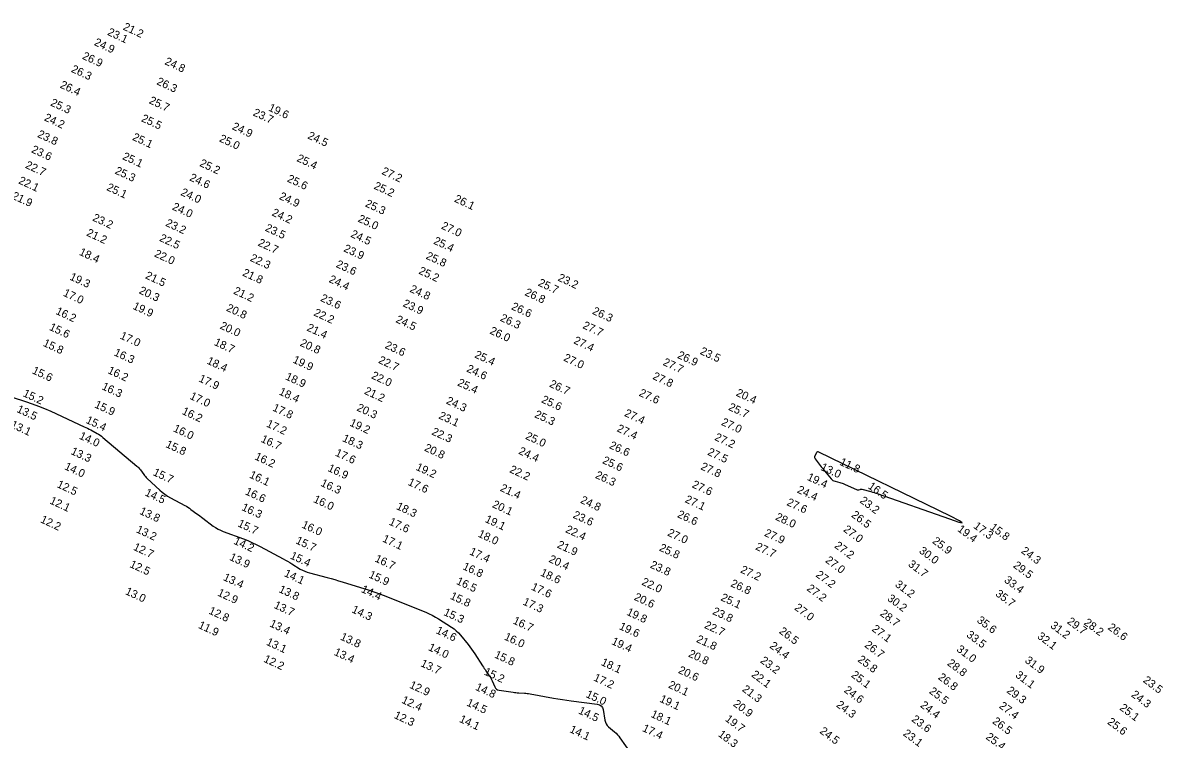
# Model space of a CAD drawing. Extents: x 988130 to 1132882, y 654656 to 841453.
# Drawn here: x 1036423 to 1037135, y 811442 to 811889 of the extents above; entities that cross this region are included whole.
import ezdxf

# ---------------------------------------------------------------- set-up
doc = ezdxf.new("R2010")
doc.units = 0
doc.layers.add('V-TOPO-MAJR', color=7, linetype='Continuous')
doc.layers.add('V-TOPO-SOUN', color=7, linetype='Continuous')

msp = doc.modelspace()

# ---------------------------------------------------------------- linework, layer by layer
at = {"layer": 'V-TOPO-MAJR'}
msp.add_lwpolyline([(1036392.95, 811662.6), (1036424.61, 811652.45), (1036428.6, 811651.1), (1036432.55, 811649.63), (1036436.45, 811648.05), (1036440.31, 811646.35), (1036461.27, 811636.72), (1036462.28, 811636.25), (1036463.29, 811635.75), (1036464.29, 811635.25), (1036465.28, 811634.72), (1036469.23, 811632.59), (1036470.2, 811632.04), (1036471.14, 811631.43), (1036472.04, 811630.78), (1036472.91, 811630.08), (1036494.03, 811612.19), (1036494.66, 811611.62), (1036495.26, 811611.02), (1036495.82, 811610.38), (1036496.34, 811609.7), (1036498.35, 811606.93), (1036498.87, 811606.26), (1036499.42, 811605.61), (1036500, 811604.98), (1036500.61, 811604.38), (1036508.38, 811597.12), (1036509.92, 811595.77), (1036511.54, 811594.53), (1036513.24, 811593.39), (1036515.02, 811592.37), (1036524.04, 811587.57), (1036525.04, 811587.01), (1036526.02, 811586.41), (1036526.98, 811585.78), (1036527.91, 811585.11), (1036531.6, 811582.36), (1036532.52, 811581.67), (1036533.44, 811580.98), (1036534.37, 811580.29), (1036535.29, 811579.6), (1036541.86, 811574.68), (1036543.3, 811573.68), (1036544.79, 811572.8), (1036546.34, 811572.02), (1036547.95, 811571.36), (1036560.73, 811566.62), (1036563.38, 811565.59), (1036566, 811564.46), (1036568.57, 811563.24), (1036571.11, 811561.93), (1036585.52, 811554.17), (1036586.89, 811553.42), (1036588.24, 811552.66), (1036589.58, 811551.88), (1036590.91, 811551.08), (1036596.21, 811547.85), (1036597.55, 811547.1), (1036598.94, 811546.45), (1036600.38, 811545.9), (1036601.86, 811545.45), (1036613.04, 811542.5), (1036615.4, 811541.87), (1036617.75, 811541.2), (1036620.09, 811540.51), (1036622.43, 811539.8), (1036639.15, 811534.56), (1036642.7, 811533.41), (1036646.22, 811532.19), (1036649.72, 811530.89), (1036653.19, 811529.51), (1036674.57, 811520.8), (1036676.62, 811519.91), (1036678.63, 811518.93), (1036680.59, 811517.85), (1036682.5, 811516.69), (1036690.7, 811511.46), (1036692.22, 811510.4), (1036693.64, 811509.23), (1036694.97, 811507.95), (1036696.19, 811506.56), (1036700.97, 811500.7), (1036702.1, 811499.29), (1036703.18, 811497.84), (1036704.22, 811496.37), (1036705.22, 811494.86), (1036710.11, 811487.29), (1036710.62, 811486.52), (1036711.13, 811485.75), (1036711.64, 811484.99), (1036712.16, 811484.23), (1036714.27, 811481.19), (1036714.77, 811480.42), (1036715.23, 811479.63), (1036715.66, 811478.81), (1036716.04, 811477.97), (1036717.64, 811474.18), (1036718.11, 811473.37), (1036718.72, 811472.74), (1036719.48, 811472.31), (1036720.39, 811472.08), (1036729.07, 811470.84), (1036729.95, 811470.72), (1036730.84, 811470.63), (1036731.73, 811470.55), (1036732.62, 811470.49), (1036736.18, 811470.29), (1036737.07, 811470.22), (1036737.96, 811470.13), (1036738.84, 811470.01), (1036739.72, 811469.87), (1036754.41, 811467.24), (1036757.15, 811466.77), (1036759.9, 811466.33), (1036762.65, 811465.92), (1036765.41, 811465.55), (1036781.71, 811463.45), (1036783.08, 811463.09), (1036784.14, 811462.4), (1036784.89, 811461.38), (1036785.32, 811460.03), (1036786.53, 811453.36), (1036786.84, 811452.19), (1036787.32, 811451.13), (1036787.99, 811450.17), (1036788.83, 811449.3), (1036792.56, 811446.06), (1036793.46, 811445.23), (1036794.31, 811444.34), (1036795.11, 811443.41), (1036795.85, 811442.43), (1036806.5, 811427.48)], dxfattribs=at)
msp.add_lwpolyline([(1036922.33, 811610.89), (1036922.99, 811610.07), (1036923.65, 811609.25), (1036927.78, 811604.21), (1036928.3, 811603.67), (1036928.88, 811603.23), (1036929.53, 811602.89), (1036930.24, 811602.66), (1036933.22, 811601.93), (1036933.96, 811601.73), (1036934.69, 811601.5), (1036935.41, 811601.23), (1036936.11, 811600.93), (1036944.15, 811597.33), (1036944.37, 811597.25), (1036944.6, 811597.22), (1036944.83, 811597.23), (1036945.06, 811597.28), (1036946, 811597.59), (1036946.23, 811597.65), (1036946.47, 811597.68), (1036946.7, 811597.67), (1036946.94, 811597.63), (1036952.62, 811596.17), (1036953.64, 811595.89), (1036954.65, 811595.6), (1036955.66, 811595.28), (1036956.66, 811594.94), (1037001.72, 811579.09), (1037007.65, 811577.13), (1037009.75, 811576.77), (1037008.02, 811578.01), (1037002.46, 811580.85), (1036920.18, 811620.9), (1036919.72, 811621.05), (1036919.31, 811621.02), (1036918.96, 811620.81), (1036918.67, 811620.41), (1036917.63, 811618.47), (1036917.45, 811618), (1036917.41, 811617.53), (1036917.53, 811617.08), (1036917.79, 811616.64), (1036921.02, 811612.54), (1036921.67, 811611.71)], close=True, dxfattribs=at)

# ---------------------------------------------------------------- texts
at = {"layer": 'V-TOPO-SOUN'}
for s, rotation, p in [('23.1 ', 335, (1036475.28, 811881.68)), ('21.2 ', 335, (1036485.04, 811884.99)), ('24.9 ', 335, (1036467.02, 811875.31)), ('26.9 ', 335, (1036459.58, 811866.74)), ('24.8 ', 335, (1036511.08, 811863.33)), ('26.3 ', 335, (1036452.68, 811858.56)), ('26.4 ', 335, (1036445.7, 811848.73)), ('26.3 ', 335, (1036506.03, 811850.79)), ('25.3 ', 335, (1036439.69, 811837.56)), ('25.7 ', 335, (1036501.33, 811838.94)), ('23.7 ', 335, (1036566.22, 811831.37)), ('19.6 ', 335, (1036575.84, 811834.41)), ('24.2 ', 335, (1036435.77, 811828.27)), ('25.5 ', 335, (1036496.45, 811827.73)), ('23.8 ', 335, (1036431.59, 811817.88)), ('24.9 ', 335, (1036553.18, 811822.73)), ('24.5 ', 335, (1036600.39, 811816.99)), ('25.1 ', 335, (1036490.87, 811816.08)), ('25.0 ', 335, (1036545.16, 811815.13)), ('23.6 ', 335, (1036427.77, 811808.3)), ('25.1 ', 335, (1036484.69, 811804)), ('25.4 ', 335, (1036593.58, 811802.8)), ('22.7 ', 335, (1036424, 811798.61)), ('25.3 ', 335, (1036479.98, 811795.04)), ('25.2 ', 335, (1036532.9, 811799.75)), ('22.1 ', 335, (1036419.77, 811788.9)), ('24.6 ', 335, (1036526.61, 811790.79)), ('25.6 ', 335, (1036587.58, 811790.05)), ('27.2 ', 335, (1036646.66, 811794.76)), ('25.1 ', 335, (1036474.8, 811784.7)), ('24.0 ', 335, (1036521.07, 811781.6)), ('25.2 ', 335, (1036641.74, 811785.6)), ('21.9 ', 335, (1036415.64, 811779.38)), ('24.9 ', 335, (1036582.6, 811779.12)), ('25.3 ', 335, (1036636.27, 811774.52)), ('26.1 ', 335, (1036691.97, 811777.5)), ('24.0 ', 335, (1036515.78, 811772.57)), ('24.2 ', 335, (1036577.99, 811768.9)), ('23.2 ', 335, (1036466, 811765.69)), ('23.2 ', 335, (1036511.61, 811762.39)), ('23.5 ', 335, (1036573.79, 811759.31)), ('25.0 ', 335, (1036631.78, 811765.05)), ('27.0 ', 335, (1036683.82, 811760.64)), ('21.2 ', 335, (1036462.21, 811756.27)), ('22.5 ', 335, (1036507.8, 811753.01)), ('24.5 ', 335, (1036627.24, 811755.52)), ('22.7 ', 335, (1036569.32, 811750.06)), ('23.9 ', 335, (1036622.85, 811746.45)), ('25.4 ', 335, (1036678.98, 811751.23)), ('18.4 ', 335, (1036457.62, 811744.3)), ('22.0 ', 335, (1036504.59, 811743.26)), ('22.3 ', 335, (1036564.42, 811740.53)), ('25.8 ', 335, (1036674.28, 811741.83)), ('21.8 ', 335, (1036559.62, 811731.32)), ('23.6 ', 335, (1036618.09, 811736.64)), ('25.2 ', 335, (1036669.73, 811732.52)), ('19.3 ', 335, (1036451.72, 811728.78)), ('21.5 ', 335, (1036498.96, 811729.57)), ('24.4 ', 335, (1036613.67, 811727.26)), ('25.7 ', 335, (1036744.34, 811725.05)), ('23.2 ', 335, (1036756.67, 811728.2)), ('17.0 ', 335, (1036447.66, 811718.71)), ('20.3 ', 335, (1036495.02, 811720.21)), ('21.2 ', 335, (1036554.03, 811720)), ('24.8 ', 335, (1036664.2, 811721.18)), ('26.8 ', 335, (1036736.02, 811719.05)), ('19.9 ', 335, (1036491.15, 811710.51)), ('20.8 ', 335, (1036549.59, 811709.34)), ('23.6 ', 335, (1036608.39, 811715.48)), ('23.9 ', 335, (1036659.84, 811712.13)), ('26.6 ', 335, (1036727.61, 811710.26)), ('16.2 ', 335, (1036442.99, 811707.35)), ('22.2 ', 335, (1036604.17, 811706.41)), ('26.3 ', 335, (1036720.64, 811703.07)), ('26.3 ', 335, (1036778.21, 811707.43)), ('15.6 ', 335, (1036438.96, 811697.38)), ('20.0 ', 335, (1036545.59, 811698.23)), ('21.4 ', 335, (1036599.86, 811696.99)), ('24.5 ', 335, (1036655.42, 811702.17)), ('27.7 ', 335, (1036772.19, 811698.42)), ('17.0 ', 335, (1036483.15, 811691.97)), ('26.0 ', 335, (1036714.15, 811695.07)), ('27.4 ', 335, (1036766.53, 811688.98)), ('15.8 ', 335, (1036435.06, 811687.4)), ('16.3 ', 335, (1036479.38, 811681.46)), ('18.7 ', 335, (1036541.95, 811687.95)), ('20.8 ', 335, (1036595.6, 811687.48)), ('23.6 ', 335, (1036648.66, 811686.04)), ('23.5 ', 335, (1036845.48, 811682.31)), ('18.4 ', 335, (1036537.41, 811676.29)), ('19.9 ', 335, (1036591.07, 811676.96)), ('22.7 ', 335, (1036644.56, 811676.78)), ('25.4 ', 335, (1036704.66, 811680.17)), ('27.0 ', 335, (1036760.23, 811678.2)), ('27.7 ', 335, (1036822.33, 811675.44)), ('26.9 ', 335, (1036831.39, 811679.85)), ('15.6 ', 335, (1036428.26, 811670.24)), ('16.2 ', 335, (1036475.49, 811670.34)), ('22.0 ', 335, (1036640.18, 811667.1)), ('24.6 ', 335, (1036699.66, 811671.36)), ('27.8 ', 335, (1036815.9, 811666.69)), ('16.3 ', 335, (1036471.78, 811660.28)), ('17.9 ', 335, (1036532.33, 811665.2)), ('18.9 ', 335, (1036586.48, 811666.44)), ('25.4 ', 335, (1036693.96, 811662.66)), ('26.7 ', 335, (1036751.41, 811661.89)), ('15.2 ', 335, (1036422.53, 811655.96)), ('17.0 ', 335, (1036526.76, 811654.29)), ('18.4 ', 335, (1036582.43, 811657.03)), ('21.2 ', 335, (1036635.77, 811657.45)), ('27.6 ', 335, (1036807.38, 811656.25)), ('20.4 ', 335, (1036867.99, 811656.28)), ('13.5 ', 335, (1036418.64, 811646.1)), ('15.9 ', 335, (1036467.25, 811648.96)), ('17.8 ', 335, (1036578.44, 811647)), ('20.3 ', 335, (1036631.04, 811647.02)), ('24.3 ', 335, (1036686.9, 811651.34)), ('25.6 ', 335, (1036746.41, 811652.1)), ('25.7 ', 335, (1036863.22, 811647.42)), ('15.4 ', 335, (1036461.83, 811639.28)), ('16.2 ', 335, (1036521.86, 811644.84)), ('23.1 ', 335, (1036682.24, 811642.07)), ('25.3 ', 335, (1036742.11, 811642.83)), ('27.4 ', 335, (1036798.27, 811643.6)), ('13.1 ', 335, (1036414.83, 811636.43)), ('16.0 ', 335, (1036516.41, 811634.01)), ('17.2 ', 335, (1036574.58, 811636.98)), ('19.2 ', 335, (1036626.62, 811637.57)), ('22.3 ', 335, (1036677.87, 811632.05)), ('27.4 ', 335, (1036793.57, 811634.04)), ('27.0 ', 335, (1036858.79, 811638.03)), ('14.0 ', 335, (1036457.64, 811629.41)), ('15.8 ', 335, (1036511.7, 811624.16)), ('16.7 ', 335, (1036571.15, 811627.46)), ('18.3 ', 335, (1036622.07, 811627.9)), ('25.0 ', 335, (1036736.41, 811629.3)), ('27.2 ', 335, (1036854.61, 811628.62)), ('13.3 ', 335, (1036452.46, 811619.81)), ('17.6 ', 335, (1036617.56, 811618.83)), ('20.8 ', 335, (1036673.27, 811621.93)), ('24.4 ', 335, (1036732.13, 811619.97)), ('26.6 ', 335, (1036788.84, 811623.51)), ('27.5 ', 335, (1036850.16, 811619.38)), ('14.0 ', 335, (1036448.46, 811610.31)), ('16.2 ', 335, (1036567.31, 811616.48)), ('19.2 ', 335, (1036667.98, 811609.95)), ('25.6 ', 335, (1036784.51, 811614.12)), ('27.8 ', 335, (1036845.9, 811610.29)), ('13.0 ', 335, (1036920.82, 811609.9)), ('11.8 ', 335, (1036932.7, 811613.11)), ('15.7 ', 335, (1036503.75, 811606.64)), ('16.1 ', 335, (1036563.98, 811605.09)), ('16.9 ', 335, (1036612.96, 811609.25)), ('22.2 ', 335, (1036726.51, 811608.44)), ('26.3 ', 335, (1036780.07, 811604.92)), ('19.4 ', 335, (1036912.38, 811603.66)), ('12.5 ', 335, (1036443.73, 811599.14)), ('16.3 ', 335, (1036608.52, 811599.97)), ('17.6 ', 335, (1036663.02, 811600.55)), ('21.4 ', 335, (1036720.66, 811596.85)), ('27.6 ', 335, (1036840.49, 811599.03)), ('24.4 ', 335, (1036906.17, 811595.75)), ('16.5 ', 325, (1036950.45, 811598.59)), ('12.1 ', 335, (1036439.25, 811588.94)), ('14.5 ', 335, (1036498.72, 811593.95)), ('16.6 ', 335, (1036561.34, 811594.64)), ('16.0 ', 335, (1036603.95, 811589.82)), ('24.8 ', 335, (1036770.75, 811589.35)), ('27.1 ', 335, (1036836.09, 811589.75)), ('23.2 ', 323, (1036945.33, 811589.72)), ('13.8 ', 335, (1036495.37, 811582.41)), ('16.3 ', 335, (1036559.13, 811584.83)), ('18.3 ', 335, (1036655.77, 811585.42)), ('20.1 ', 335, (1036715.72, 811586.63)), ('27.6 ', 335, (1036899.67, 811587.89)), ('12.2 ', 335, (1036433.44, 811577.16)), ('15.7 ', 335, (1036556.69, 811574.65)), ('17.6 ', 335, (1036651.17, 811575.75)), ('19.1 ', 335, (1036711.2, 811577.37)), ('23.6 ', 335, (1036766.11, 811580.03)), ('26.6 ', 335, (1036831.31, 811580.39)), ('28.0 ', 335, (1036892.58, 811578.79)), ('26.5 ', 323, (1036940.04, 811580.81)), ('13.2 ', 335, (1036493.24, 811570.92)), ('16.0 ', 335, (1036596.65, 811573.91)), ('18.0 ', 335, (1036706.79, 811568.22)), ('22.4 ', 335, (1036761.45, 811571)), ('27.0 ', 335, (1036825.14, 811568.9)), ('27.9 ', 335, (1036885.68, 811568.74)), ('27.0 ', 323, (1036935.02, 811571.76)), ('19.4 ', 323, (1037006.33, 811571.91)), ('17.3 ', 323, (1037016.32, 811573.87)), ('15.8 ', 323, (1037026.62, 811573.08)), ('14.2 ', 335, (1036554.16, 811563.76)), ('15.7 ', 335, (1036592.91, 811564.03)), ('17.1 ', 335, (1036647.08, 811565.16)), ('21.9 ', 335, (1036756.23, 811561.41)), ('27.7 ', 335, (1036880.15, 811560.22)), ('27.2 ', 323, (1036929.47, 811561.61)), ('25.9 ', 323, (1036990.61, 811564.46)), ('12.7 ', 335, (1036491.44, 811559.99)), ('13.9 ', 335, (1036551.54, 811553.69)), ('15.4 ', 335, (1036589.45, 811554.56)), ('17.4 ', 335, (1036701.49, 811557.14)), ('25.8 ', 335, (1036820.02, 811559.53)), ('30.0 ', 323, (1036982.31, 811558.38)), ('24.3 ', 323, (1037046.15, 811558.32)), ('12.5 ', 335, (1036489.21, 811549.21)), ('16.7 ', 335, (1036642.33, 811552.72)), ('16.8 ', 335, (1036697.22, 811547.86)), ('20.4 ', 335, (1036751.04, 811552.45)), ('23.8 ', 335, (1036814.34, 811548.85)), ('27.2 ', 335, (1036870.76, 811545.83)), ('27.0 ', 323, (1036923.8, 811552.46)), ('31.7 ', 323, (1036975.53, 811550.02)), ('29.5 ', 323, (1037041.15, 811549.27)), ('13.4 ', 335, (1036547.64, 811541.07)), ('14.1 ', 335, (1036585.67, 811543.54)), ('15.9 ', 335, (1036638.55, 811542.71)), ('16.5 ', 335, (1036693.25, 811538.65)), ('18.6 ', 335, (1036745.72, 811543.93)), ('27.2 ', 323, (1036917.83, 811543.42)), ('33.4 ', 323, (1037035.53, 811540.08)), ('13.0 ', 335, (1036486.43, 811532.29)), ('13.8 ', 335, (1036582.34, 811533.57)), ('14.4 ', 335, (1036633.81, 811533.63)), ('17.6 ', 335, (1036740.03, 811535.11)), ('22.0 ', 335, (1036809.02, 811538.22)), ('26.8 ', 335, (1036864.59, 811537.22)), ('27.2 ', 323, (1036912.21, 811534.88)), ('31.2 ', 323, (1036967.32, 811537.37)), ('12.9 ', 335, (1036544.03, 811531.4)), ('15.8 ', 335, (1036689.38, 811529.39)), ('17.3 ', 335, (1036734.8, 811525.82)), ('20.6 ', 335, (1036804.33, 811528.75)), ('25.1 ', 335, (1036858.43, 811528.44)), ('30.2 ', 323, (1036962.48, 811528.6)), ('35.7 ', 323, (1037030.06, 811531.51)), ('12.8 ', 335, (1036538.55, 811520.16)), ('13.7 ', 335, (1036579.32, 811523.68)), ('14.3 ', 335, (1036627.92, 811520.93)), ('15.3 ', 335, (1036685.32, 811519.24)), ('19.8 ', 335, (1036799.61, 811519.38)), ('23.8 ', 335, (1036853.26, 811519.82)), ('27.0 ', 323, (1036904.46, 811522.88)), ('28.7 ', 323, (1036957.95, 811519.2)), ('11.9 ', 335, (1036532.06, 811511.17)), ('13.4 ', 335, (1036576.64, 811512.14)), ('16.7 ', 335, (1036728.6, 811513.97)), ('19.6 ', 335, (1036794.96, 811510.43)), ('22.7 ', 335, (1036848.17, 811511.2)), ('35.6 ', 323, (1037018.45, 811514.99)), ('31.2 ', 323, (1037064.37, 811511.68)), ('29.7 ', 323, (1037074.82, 811514.25)), ('28.2 ', 323, (1037085.33, 811513.54)), ('13.8 ', 335, (1036620.77, 811503.91)), ('14.6 ', 335, (1036680.53, 811507.9)), ('16.0 ', 335, (1036723.17, 811503.94)), ('26.5 ', 323, (1036894.86, 811508.14)), ('27.1 ', 323, (1036952.88, 811509.57)), ('33.5 ', 323, (1037011.93, 811505.89)), ('32.1 ', 323, (1037056.19, 811504.96)), ('26.6 ', 323, (1037100.25, 811510.54)), ('13.1 ', 335, (1036574.52, 811500.64)), ('14.0 ', 335, (1036675.73, 811497.32)), ('19.4 ', 335, (1036790.21, 811501.07)), ('21.8 ', 335, (1036843.17, 811502.44)), ('24.4 ', 323, (1036889.02, 811499.02)), ('26.7 ', 323, (1036948.28, 811499.54)), ('31.0 ', 323, (1037005.78, 811496.88)), ('12.2 ', 335, (1036572.89, 811490.03)), ('13.4 ', 335, (1036616.84, 811494.35)), ('15.8 ', 335, (1036717.01, 811492.69)), ('20.8 ', 335, (1036838.21, 811493.29)), ('23.2 ', 323, (1036883.15, 811489.79)), ('25.8 ', 323, (1036944, 811490.46)), ('31.9 ', 323, (1037048.45, 811489.9)), ('13.7 ', 335, (1036670.93, 811487.3)), ('15.2 ', 335, (1036710.55, 811482.06)), ('18.1 ', 335, (1036783.69, 811488.01)), ('20.6 ', 335, (1036831.91, 811483.08)), ('28.8 ', 323, (1036999.94, 811488.18)), ('17.2 ', 335, (1036778.98, 811478.36)), ('22.1 ', 323, (1036877.59, 811481.08)), ('25.1 ', 323, (1036939.92, 811480.8)), ('26.8 ', 323, (1036994.21, 811479.4)), ('31.1 ', 323, (1037042.5, 811480.75)), ('23.5 ', 323, (1037122.28, 811477.56)), ('12.9 ', 335, (1036663.97, 811473.8)), ('14.8 ', 335, (1036705.15, 811472.51)), ('15.0 ', 335, (1036774.2, 811467.99)), ('20.1 ', 335, (1036825.68, 811473.87)), ('21.3 ', 323, (1036871.8, 811471.93)), ('24.6 ', 323, (1036935.44, 811471.37)), ('25.5 ', 323, (1036988.61, 811470.65)), ('29.3 ', 323, (1037037.07, 811471.06)), ('24.3 ', 323, (1037114.9, 811468.55)), ('12.4 ', 335, (1036659.06, 811464.42)), ('14.5 ', 335, (1036699.64, 811462.72)), ('19.1 ', 335, (1036820.27, 811465.08)), ('20.9 ', 323, (1036866.21, 811462.73)), ('24.3 ', 323, (1036930.61, 811462.19)), ('24.4 ', 323, (1036983.1, 811461.95)), ('27.4 ', 323, (1037032.32, 811461.48)), ('12.3 ', 335, (1036654.36, 811454.91)), ('14.5 ', 335, (1036769.51, 811457.75)), ('18.1 ', 335, (1036814.78, 811455.61)), ('25.1 ', 323, (1037107.65, 811460.27)), ('14.1 ', 335, (1036695.1, 811452.5)), ('14.1 ', 335, (1036763.99, 811446.08)), ('17.4 ', 335, (1036809.46, 811446.76)), ('19.7 ', 323, (1036861.18, 811453.33)), ('23.6 ', 323, (1036977.65, 811453.14)), ('26.5 ', 323, (1037028.15, 811451.89)), ('25.6 ', 323, (1037099.96, 811451.5)), ('18.3 ', 323, (1036856.81, 811443.77)), ('24.5 ', 323, (1036920.29, 811445.74)), ('23.1 ', 323, (1036972.3, 811444.31)), ('25.4 ', 323, (1037024.02, 811442.11))]:
    msp.add_text(s, height=5, rotation=rotation, dxfattribs=at).set_placement(p)

doc.saveas('drawing.dxf')
